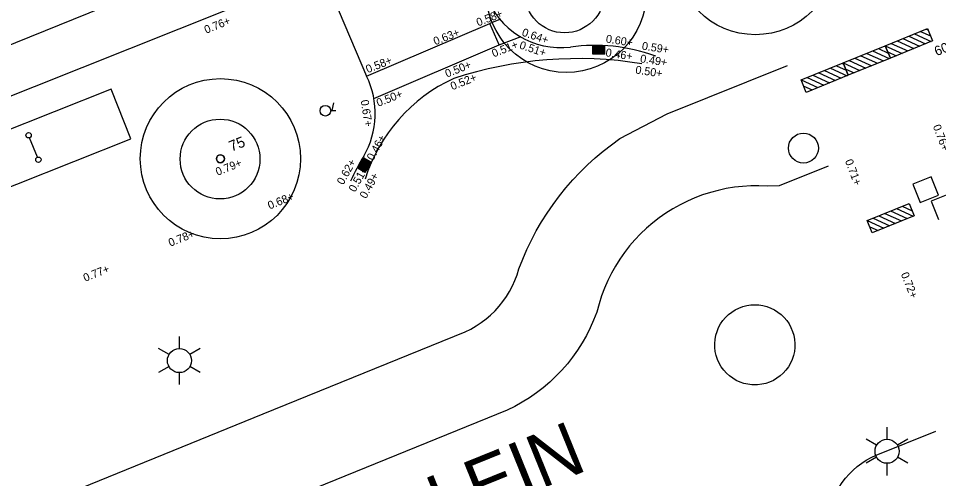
# Model space of a CAD drawing. Extents: x 122462 to 123306, y 485548 to 486417.
# Drawn here: x 122895.16 to 122929.62, y 485781.02 to 485798.26 of the extents above; entities that cross this region are included whole.
import ezdxf

# ---------------------------------------------------------------- set-up
doc = ezdxf.new("R2010")
doc.units = 0
for name, color, linetype in [('B-WE-AL-T25', 7, 'Continuous'), ('B-WE-GR-BOOM_BOOMDIAMETER', 7, 'Continuous'), ('B-WE-IE-MEUBILAIR_FIETSENREK-S', 7, 'Continuous'), ('B-WE-IE-MEUBILAIR_WEGMEUBILAIR_FIETSNIETJE-S', 7, 'Continuous'), ('B-WE-KL-ET_LS_OV_LICHTMAST-S', 7, 'Continuous'), ('B-WE-OG-HOOGTEPUNT-S', 7, 'Continuous'), ('B-WE-RI-HWA_KOLK-S', 7, 'Continuous'), ('B-WE-RI-HWA_RIOOLPUT-S', 7, 'Continuous'), ('B-WE-VH-KANTOPSLUITING_ELEMENT_INRIT-S', 7, 'Continuous'), ('B-WE-VH-KANTOPSLUITING_TROTTOIRBAND_130 150-G', 7, 'Continuous'), ('B-WE-VH-KANTOPSLUITING_TROTTOIRBAND_280 300-G', 7, 'Continuous'), ('B-WE-VH-KANTOPSLUITING_TROTTOIRBAND_NATUURSTEEN_150-G', 7, 'Continuous'), ('B-WE-VH-KANTOPSLUITING_TROTTOIRBAND_NATUURSTEEN_300-G', 7, 'Continuous'), ('B-WE-VH-KANTVERHARDING_EIND_VERHARDING-G', 7, 'Continuous'), ('B-WE-VH-MATERIAALGRENS-G', 7, 'Continuous'), ('B-WE-VW-MARKERING_LANGS_STREEP_DOORGETROKKEN_010-G', 7, 'Continuous'), ('iba7-verkeersbord rood', 7, 'Continuous'), ('Level 17', 7, 'Continuous'), ('Level 50', 7, 'Continuous'), ('Level 53', 7, 'Continuous'), ('N-WE-GR-BOOM_DOORWORTELBARE RUIMTE-G', 7, 'Continuous')]:
    doc.layers.add(name, color=color, linetype=linetype)

msp = doc.modelspace()

# ---------------------------------------------------------------- linework, layer by layer
at = {"layer": 'B-WE-IE-MEUBILAIR_FIETSENREK-S'}
for p, q in [((122927.627, 485797.232), (122929.201, 485797.873)), ((122928.502, 485797.588), (122929.128, 485797.303)), ((122928.722, 485797.677), (122929.348, 485797.392)), ((122928.941, 485797.766), (122929.314, 485797.597)), ((122929.159, 485797.856), (122929.219, 485797.828)), ((122929.201, 485797.873), (122929.39, 485797.41)), ((122926.052, 485796.591), (122927.627, 485797.232)), ((122927.627, 485797.232), (122927.815, 485796.768)), ((122927.627, 485797.232), (122928.253, 485796.947)), ((122927.815, 485796.768), (122927.627, 485797.232)), ((122929.39, 485797.41), (122927.815, 485796.768)), ((122927.845, 485797.321), (122928.471, 485797.036)), ((122928.065, 485797.41), (122928.691, 485797.125)), ((122928.284, 485797.499), (122928.91, 485797.214)), ((122926.928, 485796.947), (122927.554, 485796.662)), ((122927.147, 485797.036), (122927.773, 485796.751)), ((122927.366, 485797.125), (122927.739, 485796.956)), ((122927.585, 485797.214), (122927.645, 485797.187)), ((122927.721, 485797), (122928.034, 485796.858)), ((122924.478, 485795.95), (122926.052, 485796.591)), ((122926.01, 485796.573), (122926.07, 485796.546)), ((122926.052, 485796.591), (122926.241, 485796.127)), ((122926.052, 485796.591), (122926.678, 485796.306)), ((122926.241, 485796.127), (122926.052, 485796.591)), ((122927.815, 485796.768), (122926.241, 485796.127)), ((122926.271, 485796.68), (122926.897, 485796.395)), ((122926.491, 485796.769), (122927.116, 485796.484)), ((122926.709, 485796.858), (122927.335, 485796.573)), ((122925.135, 485796.217), (122925.761, 485795.932)), ((122925.353, 485796.306), (122925.979, 485796.021)), ((122925.573, 485796.395), (122926.199, 485796.11)), ((122925.792, 485796.484), (122926.165, 485796.315)), ((122926.147, 485796.359), (122926.459, 485796.217)), ((122924.478, 485795.95), (122925.104, 485795.665)), ((122924.666, 485795.486), (122924.478, 485795.95)), ((122926.241, 485796.127), (122924.666, 485795.486)), ((122924.696, 485796.039), (122925.322, 485795.754)), ((122924.916, 485796.128), (122925.542, 485795.843)), ((122924.572, 485795.718), (122924.885, 485795.575)), ((122926.948, 485790.686), (122928.522, 485791.327)), ((122927.823, 485791.042), (122928.449, 485790.757)), ((122928.043, 485791.132), (122928.669, 485790.847)), ((122928.262, 485791.221), (122928.635, 485791.051)), ((122928.48, 485791.31), (122928.54, 485791.282)), ((122928.522, 485791.327), (122928.711, 485790.864)), ((122926.948, 485790.686), (122927.574, 485790.401)), ((122927.136, 485790.223), (122926.948, 485790.686)), ((122928.711, 485790.864), (122927.136, 485790.223)), ((122927.167, 485790.775), (122927.792, 485790.49)), ((122927.386, 485790.864), (122928.012, 485790.579)), ((122927.605, 485790.953), (122928.231, 485790.668)), ((122927.042, 485790.454), (122927.355, 485790.312))]:
    msp.add_line(p, q, dxfattribs=at)
at = {"layer": 'B-WE-IE-MEUBILAIR_WEGMEUBILAIR_FIETSNIETJE-S'}
msp.add_line((122895.869, 485793.057), (122895.579, 485793.787), dxfattribs=at)
for centre in [(122895.542, 485793.88), (122895.906, 485792.964)]:
    msp.add_circle(centre, 0.1, dxfattribs=at)
at = {"layer": 'B-WE-KL-ET_LS_OV_LICHTMAST-S'}
msp.add_lwpolyline([(122906.961, 485795.096), (122906.899, 485794.803), (122907.049, 485794.803)], dxfattribs=at)
msp.add_circle((122906.655, 485794.799), 0.2, dxfattribs=at)
at = {"layer": 'B-WE-RI-HWA_KOLK-S'}
for p, q in [((122916.676, 485796.921), (122916.676, 485797.221)), ((122916.676, 485797.221), (122917.126, 485797.221)), ((122917.126, 485796.921), (122916.676, 485796.921)), ((122916.691, 485796.936), (122916.691, 485797.206)), ((122916.691, 485797.206), (122917.111, 485797.206)), ((122917.111, 485796.936), (122916.691, 485796.936)), ((122917.111, 485796.936), (122917.111, 485797.206)), ((122917.126, 485796.921), (122917.126, 485797.221)), ((122907.878, 485792.633), (122908.106, 485793.021)), ((122907.898, 485792.638), (122908.112, 485793)), ((122908.365, 485792.868), (122908.106, 485793.021)), ((122908.344, 485792.863), (122908.112, 485793)), ((122908.344, 485792.863), (122908.131, 485792.501)), ((122908.365, 485792.868), (122908.136, 485792.481)), ((122908.136, 485792.481), (122907.878, 485792.633)), ((122908.131, 485792.501), (122907.898, 485792.638))]:
    msp.add_line(p, q, dxfattribs=at)
for points in [[(122916.71, 485797.163), (122916.71, 485796.978)], [(122916.732, 485797.173), (122916.72, 485797.173)], [(122916.72, 485796.968), (122916.732, 485796.968)], [(122916.742, 485796.978), (122916.742, 485797.163)], [(122916.76, 485797.163), (122916.76, 485796.978)], [(122916.782, 485797.173), (122916.77, 485797.173)], [(122916.77, 485796.968), (122916.782, 485796.968)], [(122916.792, 485796.978), (122916.792, 485797.163)], [(122916.81, 485797.163), (122916.81, 485796.978)], [(122916.832, 485797.173), (122916.82, 485797.173)], [(122916.82, 485796.968), (122916.832, 485796.968)], [(122916.842, 485796.978), (122916.842, 485797.163)], [(122916.86, 485797.163), (122916.86, 485796.978)], [(122916.882, 485797.173), (122916.87, 485797.173)], [(122916.87, 485796.968), (122916.882, 485796.968)], [(122916.892, 485796.978), (122916.892, 485797.163)], [(122916.91, 485797.163), (122916.91, 485796.978)], [(122916.932, 485797.173), (122916.92, 485797.173)], [(122916.92, 485796.968), (122916.932, 485796.968)], [(122916.942, 485796.978), (122916.942, 485797.163)], [(122916.96, 485797.163), (122916.96, 485796.978)], [(122916.982, 485797.173), (122916.97, 485797.173)], [(122916.97, 485796.968), (122916.982, 485796.968)], [(122916.992, 485796.978), (122916.992, 485797.163)], [(122917.01, 485797.163), (122917.01, 485796.978)], [(122917.032, 485797.173), (122917.02, 485797.173)], [(122917.02, 485796.968), (122917.032, 485796.968)], [(122917.042, 485796.978), (122917.042, 485797.163)], [(122917.06, 485797.163), (122917.06, 485796.978)], [(122917.082, 485797.173), (122917.07, 485797.173)], [(122917.07, 485796.968), (122917.082, 485796.968)], [(122917.092, 485796.978), (122917.092, 485797.163)], [(122908.171, 485792.653), (122908.012, 485792.747)], [(122908.024, 485792.786), (122908.018, 485792.776)], [(122908.021, 485792.762), (122908.18, 485792.669)], [(122908.196, 485792.696), (122908.037, 485792.79)], [(122908.049, 485792.829), (122908.043, 485792.819)], [(122908.047, 485792.805), (122908.205, 485792.712)], [(122908.222, 485792.739), (122908.063, 485792.833)], [(122908.075, 485792.872), (122908.068, 485792.862)], [(122908.072, 485792.848), (122908.231, 485792.755)], [(122908.247, 485792.782), (122908.088, 485792.876)], [(122908.1, 485792.915), (122908.094, 485792.905)], [(122908.097, 485792.891), (122908.256, 485792.798)], [(122908.272, 485792.825), (122908.114, 485792.919)], [(122908.125, 485792.959), (122908.119, 485792.948)], [(122908.123, 485792.935), (122908.282, 485792.841)], [(122908.298, 485792.869), (122908.139, 485792.962)], [(122908.244, 485792.758), (122908.251, 485792.769)], [(122908.27, 485792.801), (122908.276, 485792.812)], [(122908.295, 485792.845), (122908.301, 485792.855)], [(122907.948, 485792.657), (122907.942, 485792.647)], [(122907.945, 485792.633), (122908.104, 485792.539)], [(122908.12, 485792.567), (122907.961, 485792.661)], [(122907.973, 485792.7), (122907.967, 485792.69)], [(122907.97, 485792.676), (122908.129, 485792.582)], [(122908.145, 485792.61), (122907.987, 485792.704)], [(122907.998, 485792.743), (122907.992, 485792.733)], [(122907.996, 485792.719), (122908.155, 485792.626)], [(122908.118, 485792.543), (122908.124, 485792.553)], [(122908.143, 485792.586), (122908.149, 485792.596)], [(122908.168, 485792.629), (122908.174, 485792.639)], [(122908.194, 485792.672), (122908.2, 485792.683)], [(122908.219, 485792.715), (122908.225, 485792.726)]]:
    msp.add_lwpolyline(points, dxfattribs=at)
for centre, start, end in [((122916.72, 485797.163), 90, 180), ((122916.72, 485796.978), 180, 270), ((122916.732, 485797.163), 360, 90), ((122916.732, 485796.978), 270, 0), ((122916.77, 485797.163), 90, 180), ((122916.77, 485796.978), 180, 270), ((122916.782, 485797.163), 360, 90), ((122916.782, 485796.978), 270, 0), ((122916.82, 485797.163), 90, 180), ((122916.82, 485796.978), 180, 270), ((122916.832, 485797.163), 360, 90), ((122916.832, 485796.978), 270, 0), ((122916.87, 485797.163), 90, 180), ((122916.87, 485796.978), 180, 270), ((122916.882, 485797.163), 360, 90), ((122916.882, 485796.978), 270, 0), ((122916.92, 485797.163), 90, 180), ((122916.92, 485796.978), 180, 270), ((122916.932, 485797.163), 360, 90), ((122916.932, 485796.978), 270, 0), ((122916.97, 485797.163), 90, 180), ((122916.97, 485796.978), 180, 270), ((122916.982, 485797.163), 360, 90), ((122916.982, 485796.978), 270, 0), ((122917.02, 485797.163), 90, 180), ((122917.02, 485796.978), 180, 270), ((122917.032, 485797.163), 360, 90), ((122917.032, 485796.978), 270, 0), ((122917.07, 485797.163), 90, 180), ((122917.07, 485796.978), 180, 270), ((122917.082, 485797.163), 360, 90), ((122917.082, 485796.978), 270, 0), ((122908.007, 485792.738), 59.4946, 149.4946), ((122908.026, 485792.771), 149.4946, 239.4946), ((122908.032, 485792.781), 59.4946, 149.4946), ((122908.052, 485792.814), 149.4946, 239.4946), ((122908.058, 485792.824), 59.4946, 149.4946), ((122908.077, 485792.857), 149.4946, 239.4946), ((122908.083, 485792.867), 59.4946, 149.4946), ((122908.102, 485792.9), 149.4946, 239.4946), ((122908.109, 485792.91), 59.4946, 149.4946), ((122908.128, 485792.943), 149.4946, 239.4946), ((122908.134, 485792.953), 59.4946, 149.4946), ((122908.236, 485792.763), 239.4946, 329.4946), ((122908.242, 485792.774), 329.4946, 59.4946), ((122908.261, 485792.807), 239.4946, 329.4946), ((122908.267, 485792.817), 329.4946, 59.4946), ((122908.287, 485792.85), 239.4946, 329.4946), ((122908.293, 485792.86), 329.4946, 59.4946), ((122907.95, 485792.642), 149.4946, 239.4946), ((122907.956, 485792.652), 59.4946, 149.4946), ((122907.976, 485792.685), 149.4946, 239.4946), ((122907.982, 485792.695), 59.4946, 149.4946), ((122908.001, 485792.728), 149.4946, 239.4946), ((122908.109, 485792.548), 239.4946, 329.4946), ((122908.115, 485792.558), 329.4946, 59.4946), ((122908.134, 485792.591), 239.4946, 329.4946), ((122908.14, 485792.601), 329.4946, 59.4946), ((122908.16, 485792.634), 239.4946, 329.4946), ((122908.166, 485792.645), 329.4946, 59.4946), ((122908.185, 485792.677), 239.4946, 329.4946), ((122908.191, 485792.688), 329.4946, 59.4946), ((122908.21, 485792.72), 239.4946, 329.4946), ((122908.217, 485792.731), 329.4946, 59.4946)]:
    msp.add_arc(centre, 0.01, start, end, dxfattribs=at)
at = {"layer": 'B-WE-RI-HWA_RIOOLPUT-S'}
for p, q in [((122929.341, 485792.325), (122928.655, 485792.046)), ((122929.62, 485791.639), (122929.341, 485792.325)), ((122928.655, 485792.046), (122928.934, 485791.36)), ((122928.934, 485791.36), (122929.62, 485791.639)), ((122930.03, 485791.687), (122929.344, 485791.408)), ((122929.344, 485791.408), (122929.623, 485790.721))]:
    msp.add_line(p, q, dxfattribs=at)
at = {"layer": 'B-WE-VH-KANTOPSLUITING_ELEMENT_INRIT-S'}
for points in [[(122908.2, 485796.094), (122912.81, 485798.071)], [(122908.465, 485795.26), (122913.167, 485797.26), (122912.81, 485798.071)]]:
    msp.add_lwpolyline(points, dxfattribs=at)
at = {"layer": 'B-WE-VH-KANTOPSLUITING_TROTTOIRBAND_130 150-G'}
msp.add_lwpolyline([(122875.333, 485787.496), (122876.312, 485787.868), (122893.962, 485794.992), (122906.533, 485800.012)], dxfattribs=at)
at = {"layer": 'B-WE-VH-KANTOPSLUITING_TROTTOIRBAND_280 300-G'}
msp.add_lwpolyline([(122919.036, 485796.841), (122918.994, 485796.854)], dxfattribs=at)
msp.add_arc((122915.256, 485788.698), 8.404, 148.4352, 155.6862, dxfattribs=at)
at = {"layer": 'B-WE-VH-KANTOPSLUITING_TROTTOIRBAND_NATUURSTEEN_150-G'}
for points in [[(122905.454, 485801.56), (122875.291, 485789.351), (122874.354, 485788.962)], [(122875.333, 485787.496), (122876.312, 485787.868), (122893.962, 485794.992), (122906.533, 485800.012)]]:
    msp.add_lwpolyline(points, dxfattribs=at)
at = {"layer": 'B-WE-VH-KANTOPSLUITING_TROTTOIRBAND_NATUURSTEEN_300-G'}
msp.add_lwpolyline([(122906.533, 485800.012), (122908.2, 485796.094)], dxfattribs=at)
for centre, radius, start, end in [((122915.472, 485800.149), 2.988, 199.723, 277.0921), ((122916.752, 485790.658), 6.589, 70.1045, 97.9456), ((122905.332, 485794.694), 3.191, 329.9705, 26.0164), ((122915.256, 485788.698), 8.404, 148.4352, 155.6862)]:
    msp.add_arc(centre, radius, start, end, dxfattribs=at)
at = {"layer": 'B-WE-VH-KANTVERHARDING_EIND_VERHARDING-G'}
for centre, radius in [((122915.615, 485799.211), 1.495), ((122902.711, 485792.987), 1.494)]:
    msp.add_circle(centre, radius, dxfattribs=at)
at = {"layer": 'B-WE-VH-MATERIAALGRENS-G'}
for points in [[(122913.217, 485798.226), (122912.81, 485798.071)], [(122913.167, 485797.26), (122913.991, 485797.574)]]:
    msp.add_lwpolyline(points, dxfattribs=at)
for centre, radius, start, end in [((122916.111, 485781.869), 14.881, 80.75, 108.2005), ((122914.055, 485790.377), 6.197, 114.7247, 162.5818)]:
    msp.add_arc(centre, radius, start, end, dxfattribs=at)
at = {"layer": 'B-WE-VW-MARKERING_LANGS_STREEP_DOORGETROKKEN_010-G'}
msp.add_lwpolyline([(122898.633, 485795.602), (122892.215, 485793.054), (122892.952, 485791.201), (122899.37, 485793.749), (122898.633, 485795.602)], dxfattribs=at)
at = {"layer": 'iba7-verkeersbord rood'}
for centre, radius in [((122922.76, 485800.646), 3), ((122915.685, 485799.227), 3), ((122902.725, 485793.001), 3), ((122902.725, 485793.001), 0.15)]:
    msp.add_circle(centre, radius, dxfattribs=at)
for start, end in [(0, 180), (180, 0)]:
    msp.add_arc((122902.725, 485793.001), 0.15, start, end, dxfattribs=at)
at = {"layer": 'Level 17'}
for points in [[(122913.162, 485787.474), (122913.304, 485787.652), (122913.435, 485787.839), (122913.554, 485788.033), (122913.661, 485788.235), (122913.754, 485788.443), (122913.835, 485788.656), (122913.902, 485788.874), (122914.045, 485789.239), (122914.202, 485789.598), (122914.372, 485789.951), (122914.556, 485790.297), (122914.753, 485790.636), (122914.963, 485790.967), (122915.185, 485791.29), (122915.419, 485791.604), (122915.665, 485791.909), (122915.923, 485792.205), (122916.191, 485792.49), (122916.47, 485792.765), (122916.76, 485793.029), (122917.059, 485793.282), (122917.368, 485793.524), (122917.686, 485793.753), (122919.461, 485794.679), (122923.963, 485796.486)], [(122925.487, 485792.726), (122923.651, 485791.98), (122923.2, 485791.971), (122922.893, 485791.983), (122922.586, 485791.98), (122922.28, 485791.962), (122921.974, 485791.929), (122921.671, 485791.88), (122921.371, 485791.816), (122921.074, 485791.737), (122920.781, 485791.643), (122920.494, 485791.535), (122920.212, 485791.413), (122919.937, 485791.277), (122919.669, 485791.127), (122919.409, 485790.964), (122919.157, 485790.788), (122918.914, 485790.6), (122918.681, 485790.4), (122918.458, 485790.189), (122918.247, 485789.967), (122918.046, 485789.734), (122917.857, 485789.492), (122917.681, 485789.24), (122917.518, 485788.98), (122917.367, 485788.713), (122917.231, 485788.438), (122917.108, 485788.156), (122916.999, 485787.869), (122916.915, 485787.561), (122916.816, 485787.257), (122916.701, 485786.959), (122916.572, 485786.667), (122916.429, 485786.381), (122916.272, 485786.104), (122916.101, 485785.834), (122915.916, 485785.573), (122915.719, 485785.321), (122915.51, 485785.08), (122915.289, 485784.85), (122915.057, 485784.63), (122914.814, 485784.423), (122914.561, 485784.228), (122914.299, 485784.046), (122914.028, 485783.877), (122913.748, 485783.721), (122913.462, 485783.58), (122905.513, 485780.351)], [(122870.514, 485769.768), (122870.62, 485769.769), (122870.726, 485769.782), (122870.83, 485769.806), (122870.931, 485769.841), (122871.027, 485769.886), (122904.324, 485783.439), (122911.897, 485786.521), (122912.102, 485786.622), (122912.299, 485786.735), (122912.49, 485786.861), (122912.672, 485786.998), (122912.845, 485787.146), (122913.009, 485787.305), (122913.162, 485787.474)], [(122922.845, 485784.531), (122922.633, 485784.531), (122922.481, 485784.55), (122922.331, 485784.584), (122922.185, 485784.633), (122922.045, 485784.697), (122921.913, 485784.775), (122921.789, 485784.866), (122921.675, 485784.969), (122921.573, 485785.083), (122921.482, 485785.207), (122921.405, 485785.34), (122921.341, 485785.48), (122921.293, 485785.626), (122921.259, 485785.776), (122921.241, 485785.928), (122921.238, 485786.082), (122921.252, 485786.235), (122921.281, 485786.386), (122921.325, 485786.533), (122921.384, 485786.675), (122921.457, 485786.81), (122921.543, 485786.937), (122921.642, 485787.054), (122921.753, 485787.161), (122921.874, 485787.256), (122922.004, 485787.338), (122922.141, 485787.406), (122922.285, 485787.46), (122922.434, 485787.499), (122922.586, 485787.522), (122922.739, 485787.53), (122922.892, 485787.522), (122923.044, 485787.499), (122923.193, 485787.46), (122923.337, 485787.406), (122923.474, 485787.338), (122923.604, 485787.256), (122923.725, 485787.161), (122923.836, 485787.054), (122923.935, 485786.937), (122924.021, 485786.81), (122924.094, 485786.675), (122924.153, 485786.533), (122924.197, 485786.386), (122924.226, 485786.235), (122924.24, 485786.082), (122924.237, 485785.928), (122924.219, 485785.776), (122924.185, 485785.626), (122924.137, 485785.48), (122924.073, 485785.34), (122923.996, 485785.207), (122923.905, 485785.083), (122923.803, 485784.969), (122923.689, 485784.866), (122923.565, 485784.775), (122923.433, 485784.697), (122923.293, 485784.633), (122923.147, 485784.584), (122922.997, 485784.55), (122922.845, 485784.531)], [(122925.713, 485778.108), (122925.641, 485778.302), (122925.584, 485778.5), (122925.541, 485778.702), (122925.512, 485778.907), (122925.498, 485779.113), (122925.498, 485779.32), (122925.513, 485779.526), (122925.543, 485779.73), (122925.587, 485779.932), (122925.646, 485780.13), (122925.718, 485780.324), (122925.804, 485780.512), (122925.903, 485780.693), (122926.015, 485780.867), (122926.139, 485781.033), (122926.274, 485781.189), (122926.42, 485781.335), (122926.576, 485781.47), (122926.741, 485781.594), (122926.915, 485781.706), (122927.096, 485781.806), (122927.284, 485781.892), (122929.513, 485782.79)]]:
    msp.add_lwpolyline(points, dxfattribs=at)
at = {"layer": 'Level 50'}
for p, q in [((122901.189, 485785.888), (122901.189, 485786.338)), ((122900.799, 485785.663), (122900.409, 485785.888)), ((122901.968, 485785.888), (122901.578, 485785.663)), ((122900.799, 485785.213), (122900.409, 485784.988)), ((122901.968, 485784.988), (122901.578, 485785.213)), ((122901.189, 485784.538), (122901.189, 485784.988)), ((122927.691, 485782.491), (122927.691, 485782.941)), ((122927.301, 485782.266), (122926.911, 485782.491)), ((122928.47, 485782.491), (122928.08, 485782.266)), ((122927.301, 485781.816), (122926.911, 485781.591)), ((122928.47, 485781.591), (122928.08, 485781.816)), ((122927.691, 485781.141), (122927.691, 485781.591))]:
    msp.add_line(p, q, dxfattribs=at)
for centre in [(122901.189, 485785.438), (122927.691, 485782.041)]:
    msp.add_circle(centre, 0.45, dxfattribs=at)
at = {"layer": 'Level 53'}
msp.add_circle((122924.56, 485793.399), 0.56, dxfattribs=at)

# ---------------------------------------------------------------- texts
at = {"layer": 'B-WE-AL-T25'}
msp.add_text('60x', height=0.36, rotation=21.9278, dxfattribs=at).set_placement((122929.55, 485796.839))
at = {"layer": 'B-WE-GR-BOOM_BOOMDIAMETER'}
msp.add_text('75', height=0.4, rotation=21.9803, dxfattribs=at).set_placement((122903.14, 485793.259))
at = {"layer": 'B-WE-OG-HOOGTEPUNT-S'}
for s, rotation, p in [('0.58+', 21.6934, (122912.38, 485797.95)), ('0.76+', 22.0365, (122902.192, 485797.678)), ('0.63+', 21.6934, (122910.771, 485797.245)), ('0.64+', 341.4714, (122913.991, 485797.614)), ('0.60+', 351.2578, (122917.146, 485797.354)), ('0.51+', 21.6934, (122912.961, 485796.792)), ('0.51+', 341.4714, (122913.899, 485797.136)), ('0.59+', 351.2578, (122918.495, 485797.088)), ('0.46+', 351.2578, (122917.135, 485796.84)), ('0.49+', 351.2578, (122918.429, 485796.613)), ('0.58+', 21.6934, (122908.242, 485796.201)), ('0.50+', 21.6934, (122911.208, 485796.035)), ('0.50+', 351.2578, (122918.251, 485796.195)), ('0.52+', 21.6934, (122911.411, 485795.561)), ('0.50+', 21.6934, (122908.638, 485794.94)), ('0.67+', 278.9659, (122907.976, 485795.183)), ('0.76+', 290.7365, (122929.402, 485794.216)), ('0.46+', 60.8639, (122908.444, 485792.906)), ('0.79+', 21.9278, (122902.617, 485792.357)), ('0.62+', 60.8639, (122907.325, 485791.997)), ('0.71+', 290.7365, (122926.11, 485792.918)), ('0.51+', 60.8639, (122907.768, 485791.725)), ('0.49+', 60.8639, (122908.178, 485791.481)), ('0.68+', 21.9278, (122904.569, 485791.096)), ('0.78+', 21.9278, (122900.849, 485789.7)), ('0.77+', 21.9278, (122897.66, 485788.385)), ('0.72+', 292.0365, (122928.2, 485788.679))]:
    msp.add_text(s, height=0.3, rotation=rotation, dxfattribs=at).set_placement(p)
at = {"layer": 'N-WE-GR-BOOM_DOORWORTELBARE RUIMTE-G'}
msp.add_text("'S-GRAVESANDEPLEIN", height=2, rotation=22.0355, dxfattribs=at).set_placement((122889.186, 485770.287))

doc.saveas('drawing.dxf')
